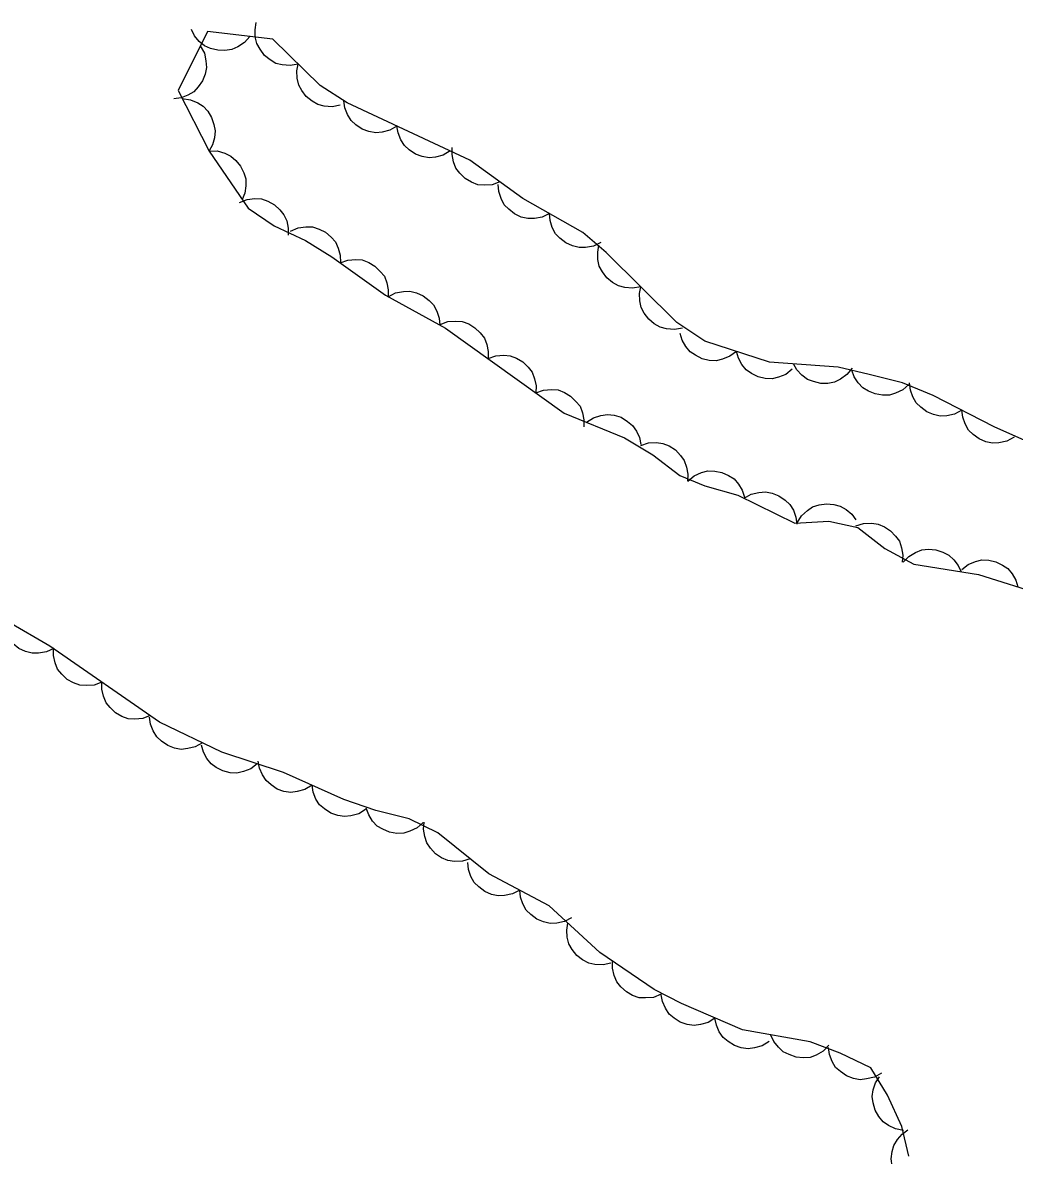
# Model space of a CAD drawing. Extents: x 336540 to 340074, y 5572036 to 5573747.
# Drawn here: x 338688.2 to 338738.8, y 5573231.1 to 5573288.9 of the extents above; entities that cross this region are included whole.
import ezdxf

# ---------------------------------------------------------------- set-up
doc = ezdxf.new("R2010")
doc.units = 0
doc.layers.add('Niveau 44', color=7, linetype='Continuous')

msp = doc.modelspace()

# ---------------------------------------------------------------- linework, layer by layer
at = {"layer": 'Niveau 44'}
for points in [[(338702.28, 5573286.74), (338701.87, 5573286.66), (338701.46, 5573286.7), (338701.14, 5573286.77), (338700.84, 5573286.95), (338700.55, 5573287.18), (338700.33, 5573287.49), (338700.17, 5573287.78), (338700.09, 5573288.12), (338700.08, 5573288.49), (338700.14, 5573288.85)], [(338703.39, 5573285.65), (338700.99, 5573288.01), (338697.65, 5573288.4), (338696.15, 5573285.39), (338697.74, 5573282.29), (338699.72, 5573279.39), (338701.05, 5573278.5), (338702.64, 5573277.75), (338703.99, 5573276.91), (338706.73, 5573274.96), (338709.79, 5573273.27), (338715.84, 5573268.95), (338718.91, 5573267.69), (338720.36, 5573266.82), (338721.74, 5573265.76), (338723.01, 5573265.24), (338724.7, 5573264.76), (338727.6, 5573263.34), (338729.34, 5573263.43), (338730.81, 5573263.12), (338732.19, 5573262.04), (338733.67, 5573261.25), (338736.96, 5573260.71), (338740.32, 5573259.67)], [(338699.81, 5573288.15), (338699.53, 5573287.83), (338699.19, 5573287.61), (338698.89, 5573287.48), (338698.54, 5573287.43), (338698.17, 5573287.44), (338697.8, 5573287.54), (338697.5, 5573287.67), (338697.23, 5573287.89), (338696.99, 5573288.18), (338696.83, 5573288.5)], [(338697.28, 5573287.66), (338697.49, 5573287.29), (338697.57, 5573286.9), (338697.6, 5573286.57), (338697.53, 5573286.22), (338697.4, 5573285.88), (338697.17, 5573285.57), (338696.95, 5573285.33), (338696.65, 5573285.15), (338696.3, 5573285.02), (338695.94, 5573284.97)], [(338704.42, 5573284.64), (338704.01, 5573284.56), (338703.6, 5573284.6), (338703.28, 5573284.67), (338702.98, 5573284.84), (338702.69, 5573285.08), (338702.47, 5573285.39), (338702.31, 5573285.67), (338702.23, 5573286.02), (338702.21, 5573286.39), (338702.28, 5573286.74)], [(338744.02, 5573265.46), (338737.76, 5573268.24), (338734.66, 5573269.85), (338733.09, 5573270.49), (338731.39, 5573270.92), (338729.81, 5573271.29), (338726.31, 5573271.55), (338723.01, 5573272.61), (338721.59, 5573273.56), (338717.98, 5573277.14), (338716.79, 5573278.16), (338713.73, 5573279.89), (338711.02, 5573281.84), (338704.78, 5573284.77), (338703.39, 5573285.65)], [(338696.36, 5573284.98), (338696.78, 5573284.92), (338697.15, 5573284.76), (338697.43, 5573284.59), (338697.67, 5573284.33), (338697.86, 5573284.01), (338697.98, 5573283.65), (338698.04, 5573283.33), (338698, 5573282.98), (338697.9, 5573282.62), (338697.73, 5573282.31)], [(338707.31, 5573283.58), (338706.95, 5573283.37), (338706.56, 5573283.27), (338706.23, 5573283.23), (338705.88, 5573283.3), (338705.54, 5573283.42), (338705.22, 5573283.64), (338704.98, 5573283.86), (338704.79, 5573284.16), (338704.65, 5573284.5), (338704.6, 5573284.86)], [(338710.03, 5573282.31), (338709.67, 5573282.09), (338709.27, 5573281.99), (338708.95, 5573281.96), (338708.6, 5573282.02), (338708.25, 5573282.15), (338707.94, 5573282.37), (338707.69, 5573282.58), (338707.51, 5573282.88), (338707.37, 5573283.23), (338707.31, 5573283.58)], [(338712.56, 5573280.73), (338712.17, 5573280.58), (338711.77, 5573280.56), (338711.44, 5573280.59), (338711.11, 5573280.71), (338710.79, 5573280.9), (338710.52, 5573281.17), (338710.32, 5573281.43), (338710.19, 5573281.76), (338710.12, 5573282.12), (338710.13, 5573282.48)], [(338697.73, 5573282.3), (338698.15, 5573282.31), (338698.54, 5573282.19), (338698.84, 5573282.05), (338699.1, 5573281.82), (338699.34, 5573281.54), (338699.5, 5573281.19), (338699.6, 5573280.88), (338699.61, 5573280.53), (338699.55, 5573280.16), (338699.42, 5573279.83)], [(338715.09, 5573279.12), (338714.72, 5573278.93), (338714.32, 5573278.87), (338713.99, 5573278.86), (338713.65, 5573278.94), (338713.31, 5573279.1), (338713.01, 5573279.34), (338712.78, 5573279.57), (338712.62, 5573279.88), (338712.51, 5573280.24), (338712.48, 5573280.6)], [(338699.28, 5573279.68), (338699.67, 5573279.84), (338700.07, 5573279.88), (338700.4, 5573279.86), (338700.73, 5573279.75), (338701.06, 5573279.57), (338701.34, 5573279.31), (338701.55, 5573279.06), (338701.69, 5573278.74), (338701.77, 5573278.38), (338701.77, 5573278.02)], [(338717.7, 5573277.64), (338717.33, 5573277.46), (338716.93, 5573277.39), (338716.6, 5573277.38), (338716.26, 5573277.47), (338715.92, 5573277.62), (338715.62, 5573277.86), (338715.39, 5573278.09), (338715.23, 5573278.41), (338715.12, 5573278.76), (338715.09, 5573279.12)], [(338701.89, 5573278.22), (338702.27, 5573278.39), (338702.67, 5573278.44), (338703, 5573278.44), (338703.34, 5573278.33), (338703.67, 5573278.17), (338703.95, 5573277.91), (338704.17, 5573277.67), (338704.32, 5573277.35), (338704.42, 5573276.99), (338704.43, 5573276.63)], [(338719.74, 5573275.39), (338719.33, 5573275.31), (338718.93, 5573275.35), (338718.61, 5573275.43), (338718.3, 5573275.6), (338718.02, 5573275.84), (338717.79, 5573276.15), (338717.63, 5573276.44), (338717.56, 5573276.78), (338717.55, 5573277.15), (338717.61, 5573277.5)], [(338704.42, 5573276.61), (338704.81, 5573276.75), (338705.21, 5573276.78), (338705.54, 5573276.76), (338705.87, 5573276.63), (338706.19, 5573276.44), (338706.46, 5573276.17), (338706.67, 5573275.92), (338706.79, 5573275.59), (338706.87, 5573275.23), (338706.86, 5573274.87)], [(338706.87, 5573274.88), (338707.24, 5573275.07), (338707.64, 5573275.14), (338707.97, 5573275.16), (338708.31, 5573275.07), (338708.65, 5573274.92), (338708.95, 5573274.68), (338709.18, 5573274.46), (338709.35, 5573274.14), (338709.46, 5573273.79), (338709.5, 5573273.43)], [(338721.87, 5573273.28), (338721.46, 5573273.2), (338721.06, 5573273.24), (338720.74, 5573273.32), (338720.43, 5573273.49), (338720.15, 5573273.73), (338719.92, 5573274.04), (338719.76, 5573274.32), (338719.69, 5573274.67), (338719.68, 5573275.04), (338719.74, 5573275.39)], [(338709.52, 5573273.47), (338709.91, 5573273.61), (338710.31, 5573273.64), (338710.64, 5573273.61), (338710.97, 5573273.49), (338711.29, 5573273.3), (338711.56, 5573273.03), (338711.77, 5573272.77), (338711.89, 5573272.45), (338711.97, 5573272.08), (338711.96, 5573271.72)], [(338724.62, 5573272.09), (338724.29, 5573271.84), (338723.91, 5573271.69), (338723.59, 5573271.61), (338723.24, 5573271.63), (338722.88, 5573271.71), (338722.54, 5573271.89), (338722.27, 5573272.07), (338722.05, 5573272.34), (338721.86, 5573272.67), (338721.76, 5573273.01)], [(338727.47, 5573271.18), (338727.15, 5573270.92), (338726.77, 5573270.77), (338726.45, 5573270.69), (338726.09, 5573270.71), (338725.73, 5573270.79), (338725.39, 5573270.97), (338725.12, 5573271.15), (338724.9, 5573271.42), (338724.72, 5573271.75), (338724.62, 5573272.09)], [(338711.96, 5573271.72), (338712.35, 5573271.87), (338712.76, 5573271.89), (338713.08, 5573271.87), (338713.41, 5573271.74), (338713.73, 5573271.56), (338714, 5573271.28), (338714.21, 5573271.03), (338714.33, 5573270.7), (338714.41, 5573270.34), (338714.4, 5573269.98)], [(338730.52, 5573271.24), (338730.26, 5573270.91), (338729.93, 5573270.68), (338729.63, 5573270.53), (338729.29, 5573270.46), (338728.92, 5573270.46), (338728.55, 5573270.55), (338728.24, 5573270.66), (338727.96, 5573270.88), (338727.71, 5573271.15), (338727.53, 5573271.46)], [(338733.42, 5573270.41), (338733.11, 5573270.13), (338732.74, 5573269.96), (338732.42, 5573269.86), (338732.07, 5573269.86), (338731.7, 5573269.92), (338731.35, 5573270.07), (338731.07, 5573270.23), (338730.83, 5573270.49), (338730.63, 5573270.8), (338730.51, 5573271.14)], [(338736.12, 5573269.09), (338735.75, 5573268.89), (338735.35, 5573268.81), (338735.02, 5573268.79), (338734.68, 5573268.87), (338734.34, 5573269.01), (338734.03, 5573269.24), (338733.79, 5573269.46), (338733.62, 5573269.77), (338733.5, 5573270.12), (338733.45, 5573270.48)], [(338714.4, 5573269.98), (338714.79, 5573270.12), (338715.2, 5573270.15), (338715.53, 5573270.13), (338715.86, 5573270), (338716.17, 5573269.81), (338716.44, 5573269.54), (338716.65, 5573269.29), (338716.77, 5573268.96), (338716.85, 5573268.6), (338716.84, 5573268.24)], [(338738.78, 5573267.71), (338738.41, 5573267.51), (338738.01, 5573267.43), (338737.68, 5573267.41), (338737.34, 5573267.48), (338737, 5573267.63), (338736.69, 5573267.86), (338736.46, 5573268.08), (338736.28, 5573268.39), (338736.16, 5573268.74), (338736.12, 5573269.09)], [(338716.98, 5573268.48), (338717.33, 5573268.71), (338717.71, 5573268.83), (338718.04, 5573268.88), (338718.39, 5573268.84), (338718.74, 5573268.73), (338719.07, 5573268.52), (338719.32, 5573268.32), (338719.52, 5573268.03), (338719.68, 5573267.7), (338719.75, 5573267.34)], [(338719.74, 5573267.3), (338720.14, 5573267.43), (338720.54, 5573267.44), (338720.87, 5573267.4), (338721.2, 5573267.27), (338721.51, 5573267.07), (338721.77, 5573266.79), (338721.96, 5573266.53), (338722.08, 5573266.19), (338722.14, 5573265.83), (338722.12, 5573265.47)], [(338722.15, 5573265.48), (338722.47, 5573265.75), (338722.85, 5573265.91), (338723.16, 5573266), (338723.52, 5573265.99), (338723.88, 5573265.92), (338724.22, 5573265.76), (338724.5, 5573265.59), (338724.73, 5573265.32), (338724.92, 5573265.01), (338725.04, 5573264.66)], [(338725.02, 5573264.61), (338725.38, 5573264.81), (338725.77, 5573264.9), (338726.1, 5573264.93), (338726.45, 5573264.87), (338726.79, 5573264.73), (338727.1, 5573264.51), (338727.35, 5573264.29), (338727.53, 5573263.99), (338727.66, 5573263.64), (338727.71, 5573263.29)], [(338727.72, 5573263.35), (338727.94, 5573263.7), (338728.24, 5573263.98), (338728.51, 5573264.16), (338728.85, 5573264.27), (338729.21, 5573264.32), (338729.59, 5573264.28), (338729.91, 5573264.2), (338730.22, 5573264.03), (338730.5, 5573263.79), (338730.72, 5573263.5)], [(338730.71, 5573263.2), (338731.11, 5573263.32), (338731.52, 5573263.33), (338731.85, 5573263.29), (338732.17, 5573263.15), (338732.48, 5573262.95), (338732.74, 5573262.67), (338732.93, 5573262.41), (338733.04, 5573262.07), (338733.1, 5573261.71), (338733.08, 5573261.35)], [(338733.12, 5573261.34), (338733.41, 5573261.64), (338733.76, 5573261.84), (338734.07, 5573261.97), (338734.42, 5573262), (338734.79, 5573261.97), (338735.15, 5573261.85), (338735.45, 5573261.71), (338735.71, 5573261.47), (338735.93, 5573261.18), (338736.08, 5573260.85)], [(338736.11, 5573260.97), (338736.44, 5573261.23), (338736.82, 5573261.38), (338737.14, 5573261.47), (338737.49, 5573261.45), (338737.85, 5573261.37), (338738.19, 5573261.2), (338738.47, 5573261.02), (338738.69, 5573260.75), (338738.87, 5573260.43), (338738.98, 5573260.09)], [(338733.06, 5573232.58), (338732.33, 5573234.18), (338731.48, 5573235.56), (338729.91, 5573236.31), (338728.38, 5573236.89), (338724.93, 5573237.5), (338721.83, 5573238.84), (338720.43, 5573239.56), (338717.65, 5573241.44), (338715.08, 5573243.83), (338712, 5573245.46), (338709.39, 5573247.54), (338707.93, 5573248.26), (338706.23, 5573248.68), (338704.6, 5573249.24), (338701.53, 5573250.62), (338698.39, 5573251.66), (338695.21, 5573253.19), (338689.61, 5573257.07), (338685.27, 5573259.57)], [(338689.81, 5573256.95), (338689.44, 5573256.77), (338689.04, 5573256.71), (338688.71, 5573256.7), (338688.37, 5573256.79), (338688.03, 5573256.95), (338687.74, 5573257.19), (338687.51, 5573257.42), (338687.35, 5573257.74), (338687.24, 5573258.09), (338687.21, 5573258.45)], [(338692.27, 5573255.23), (338691.88, 5573255.08), (338691.47, 5573255.05), (338691.14, 5573255.07), (338690.81, 5573255.19), (338690.49, 5573255.37), (338690.22, 5573255.64), (338690.01, 5573255.89), (338689.88, 5573256.21), (338689.8, 5573256.58), (338689.8, 5573256.94)], [(338694.73, 5573253.52), (338694.35, 5573253.37), (338693.94, 5573253.34), (338693.61, 5573253.36), (338693.28, 5573253.48), (338692.96, 5573253.66), (338692.68, 5573253.93), (338692.48, 5573254.18), (338692.35, 5573254.51), (338692.27, 5573254.87), (338692.27, 5573255.23)], [(338697.39, 5573252.14), (338697.03, 5573251.93), (338696.64, 5573251.84), (338696.31, 5573251.8), (338695.96, 5573251.87), (338695.62, 5573252), (338695.3, 5573252.22), (338695.06, 5573252.44), (338694.88, 5573252.74), (338694.74, 5573253.08), (338694.69, 5573253.44)], [(338700.19, 5573251.06), (338699.86, 5573250.81), (338699.48, 5573250.67), (338699.15, 5573250.59), (338698.8, 5573250.61), (338698.44, 5573250.7), (338698.1, 5573250.88), (338697.83, 5573251.06), (338697.62, 5573251.34), (338697.44, 5573251.66), (338697.34, 5573252.01)], [(338702.98, 5573249.97), (338702.62, 5573249.75), (338702.23, 5573249.65), (338701.9, 5573249.61), (338701.55, 5573249.66), (338701.2, 5573249.78), (338700.89, 5573250), (338700.64, 5573250.21), (338700.45, 5573250.5), (338700.3, 5573250.85), (338700.24, 5573251.2)], [(338705.71, 5573248.74), (338705.36, 5573248.52), (338704.96, 5573248.42), (338704.64, 5573248.38), (338704.29, 5573248.43), (338703.94, 5573248.55), (338703.62, 5573248.77), (338703.37, 5573248.98), (338703.18, 5573249.27), (338703.04, 5573249.62), (338702.98, 5573249.97)], [(338708.65, 5573248.08), (338708.34, 5573247.8), (338707.97, 5573247.63), (338707.66, 5573247.53), (338707.31, 5573247.52), (338706.94, 5573247.58), (338706.59, 5573247.73), (338706.31, 5573247.89), (338706.07, 5573248.15), (338705.87, 5573248.46), (338705.74, 5573248.8)], [(338711.05, 5573246.22), (338710.65, 5573246.1), (338710.24, 5573246.09), (338709.91, 5573246.13), (338709.59, 5573246.28), (338709.28, 5573246.48), (338709.03, 5573246.77), (338708.84, 5573247.03), (338708.73, 5573247.36), (338708.67, 5573247.73), (338708.7, 5573248.09)], [(338713.57, 5573244.63), (338713.2, 5573244.43), (338712.8, 5573244.35), (338712.48, 5573244.33), (338712.13, 5573244.41), (338711.79, 5573244.56), (338711.49, 5573244.79), (338711.25, 5573245.01), (338711.08, 5573245.32), (338710.96, 5573245.67), (338710.92, 5573246.03)], [(338716.22, 5573243.22), (338715.86, 5573243.03), (338715.46, 5573242.95), (338715.13, 5573242.93), (338714.78, 5573243.01), (338714.44, 5573243.15), (338714.14, 5573243.39), (338713.9, 5573243.61), (338713.73, 5573243.92), (338713.61, 5573244.27), (338713.57, 5573244.63)], [(338718.22, 5573240.91), (338717.82, 5573240.81), (338717.41, 5573240.84), (338717.09, 5573240.91), (338716.78, 5573241.07), (338716.49, 5573241.3), (338716.25, 5573241.6), (338716.08, 5573241.88), (338716, 5573242.22), (338715.97, 5573242.59), (338716.03, 5573242.95)], [(338720.79, 5573239.32), (338720.4, 5573239.16), (338719.99, 5573239.13), (338719.66, 5573239.14), (338719.33, 5573239.26), (338719.01, 5573239.44), (338718.73, 5573239.7), (338718.52, 5573239.95), (338718.38, 5573240.28), (338718.3, 5573240.64), (338718.3, 5573241)], [(338723.53, 5573238.1), (338723.18, 5573237.88), (338722.79, 5573237.77), (338722.46, 5573237.72), (338722.11, 5573237.78), (338721.76, 5573237.89), (338721.44, 5573238.1), (338721.19, 5573238.31), (338721, 5573238.6), (338720.85, 5573238.94), (338720.78, 5573239.29)], [(338726.29, 5573236.91), (338725.93, 5573236.69), (338725.54, 5573236.58), (338725.22, 5573236.53), (338724.87, 5573236.59), (338724.52, 5573236.7), (338724.2, 5573236.91), (338723.94, 5573237.12), (338723.75, 5573237.41), (338723.6, 5573237.75), (338723.53, 5573238.1)], [(338729.34, 5573236.72), (338729.05, 5573236.42), (338728.69, 5573236.22), (338728.39, 5573236.1), (338728.03, 5573236.07), (338727.67, 5573236.11), (338727.31, 5573236.24), (338727.01, 5573236.38), (338726.76, 5573236.62), (338726.53, 5573236.91), (338726.38, 5573237.24)], [(338732.02, 5573235.3), (338731.66, 5573235.09), (338731.26, 5573235), (338730.94, 5573234.96), (338730.59, 5573235.03), (338730.24, 5573235.16), (338729.93, 5573235.38), (338729.68, 5573235.59), (338729.5, 5573235.89), (338729.37, 5573236.24), (338729.31, 5573236.6)], [(338733.15, 5573232.38), (338732.74, 5573232.45), (338732.37, 5573232.63), (338732.1, 5573232.82), (338731.88, 5573233.09), (338731.7, 5573233.41), (338731.6, 5573233.78), (338731.55, 5573234.1), (338731.6, 5573234.45), (338731.72, 5573234.8), (338731.91, 5573235.11)], [(338733.46, 5573229.4), (338733.1, 5573229.63), (338732.84, 5573229.93), (338732.66, 5573230.21), (338732.56, 5573230.55), (338732.52, 5573230.92), (338732.57, 5573231.3), (338732.65, 5573231.61), (338732.84, 5573231.91), (338733.08, 5573232.19), (338733.37, 5573232.4)], [(338733.41, 5573231.06), (338733.06, 5573232.58)]]:
    msp.add_lwpolyline(points, dxfattribs=at)

doc.saveas('drawing.dxf')
